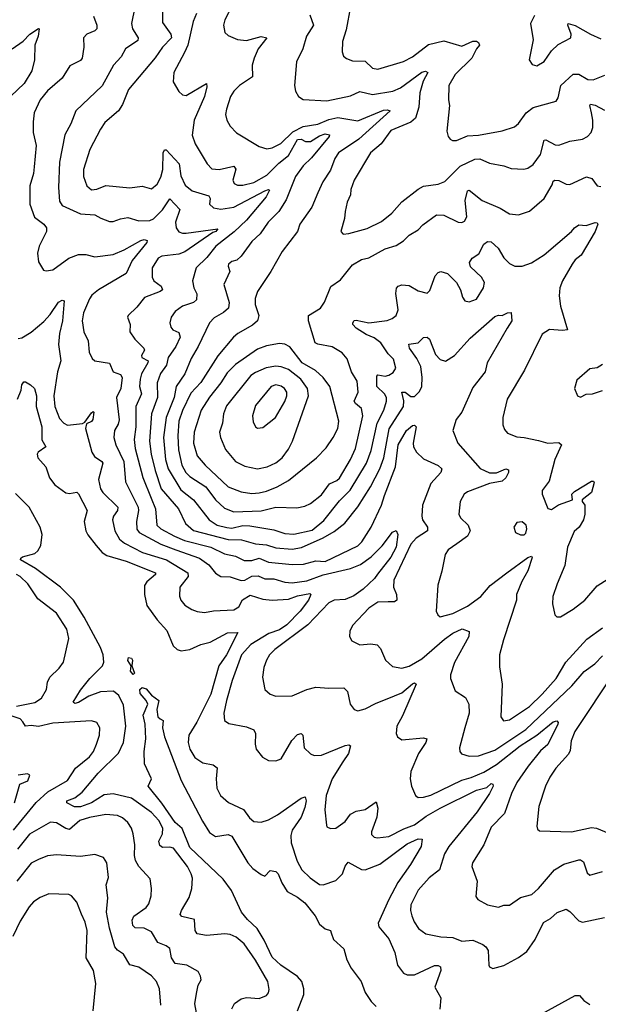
# Model space of a CAD drawing. Extents: x 1550320 to 1685906, y 509093 to 640511.
# Tile 519 of 532: x 1655333 to 1658502, y 611270 to 616665. Entities that reach past the tile are written whole.
import ezdxf

# ---------------------------------------------------------------- set-up
doc = ezdxf.new("R2010")
doc.units = 0

msp = doc.modelspace()

# ---------------------------------------------------------------- linework, layer by layer
at = {"layer": '0CON20XD'}
for points in [[(1655982.1, 616825), (1655944.5, 616645), (1655951.1, 616615), (1655980.8, 616565), (1655979.4, 616550.6), (1655911.5, 616505), (1655887.7, 616462.3), (1655845.5, 616415), (1655785, 616301.9), (1655639.5, 616165), (1655612.9, 616095), (1655579.6, 616035), (1655550, 615885), (1655544.7, 615745), (1655551.3, 615671.3), (1655566.1, 615646.1), (1655665, 615601.5), (1655745, 615596.5), (1655776.9, 615576.9), (1655825, 615560), (1655845, 615559.2), (1655885, 615574.4), (1655925, 615580.4), (1655985, 615563.5), (1656044.7, 615564.8), (1656065, 615574.1), (1656115, 615624.1), (1656155, 615684.4), (1656210, 615625), (1656186, 615556), (1656190, 615525), (1656205, 615502.9), (1656225, 615494.7), (1656244.7, 615494.7), (1656418.6, 615518.6), (1656406.9, 615505), (1656390.5, 615499.5), (1656237, 615393), (1656205, 615380.5), (1656110.9, 615369.1), (1656091.7, 615358.3), (1656057.5, 615305), (1656058.2, 615255), (1656067.3, 615235), (1656106.7, 615205), (1656114.4, 615185), (1656102, 615175), (1656016.2, 615143.8), (1655975, 615090), (1655926.2, 615045), (1655924, 615035), (1655938.1, 614995), (1655935.6, 614955), (1655962.5, 614915), (1656012.1, 614865), (1656015.4, 614855), (1655999.1, 614825), (1656002.2, 614815), (1656035.4, 614795), (1656035.3, 614785), (1655999.3, 614725), (1655992.2, 614695), (1655988.6, 614655), (1656000.3, 614615), (1655968.6, 614545), (1655968, 614435), (1655959, 614365), (1655965.2, 614315), (1656006.9, 614156.9), (1656053.2, 614043.2), (1656076.9, 613985), (1656083.3, 613895), (1656105, 613876.2), (1656180.4, 613835), (1656235, 613812.4), (1656379.5, 613775), (1656455, 613737.6), (1656515, 613726.2), (1656562.4, 613702.4), (1656605, 613702.3), (1656645, 613713.9), (1656695, 613692.5), (1656825, 613680.5), (1656887.4, 613682.6), (1656955, 613700.4), (1657005, 613696.9), (1657185, 613782.8), (1657206.9, 613805), (1657257.8, 613885), (1657313.4, 614005), (1657331.4, 614058.6), (1657390.6, 614215), (1657405.7, 614335), (1657451.6, 614415), (1657485, 614442.5), (1657495, 614444.3), (1657504.4, 614434.4), (1657487.2, 614345), (1657489.6, 614325), (1657505.2, 614295.2), (1657545, 614259.2), (1657625, 614223.2), (1657645.4, 614205), (1657638.5, 614185), (1657585, 614124.3), (1657539.3, 614005), (1657534.7, 613944.7), (1657539.2, 613925), (1657565.5, 613884.5), (1657567.1, 613865), (1657504.5, 613825), (1657475, 613791.5), (1657382.2, 613595), (1657380.9, 613555), (1657396.1, 613515), (1657398.9, 613485), (1657385, 613475.5), (1657350, 613475), (1657295, 613474.4), (1657245, 613441.4), (1657154.6, 613345.4), (1657140, 613315), (1657138.8, 613285), (1657152.7, 613262.7), (1657195, 613239.2), (1657255, 613245.7), (1657289.7, 613239.7), (1657309.3, 613219.3), (1657336.2, 613156.2), (1657375, 613121.1), (1657425, 613112.5), (1657465, 613123.3), (1657535, 613164.1), (1657658.6, 613271.4), (1657705, 613303.3), (1657756.7, 613326.7), (1657793.8, 613313.8), (1657793.5, 613285), (1657715, 613144), (1657691.4, 613075), (1657692.5, 613055), (1657718.1, 612988.1), (1657775, 612950.8), (1657792.7, 612915), (1657793.8, 612865), (1657770, 612785), (1657741.4, 612675), (1657744, 612655), (1657753.2, 612643.2), (1657795, 612630.5), (1657845, 612631.3), (1657935, 612662.7), (1658105, 612776.2), (1658356.4, 613015), (1658425, 613094.6), (1658482.1, 613135), (1658525, 613180)], [(1656498.5, 616745), (1656456.7, 616665), (1656449.4, 616635), (1656455.8, 616595), (1656475, 616578.6), (1656525, 616555.6), (1656575, 616550.9), (1656655, 616572.1), (1656685.8, 616565), (1656639.3, 616505), (1656616.8, 616455), (1656606.5, 616415), (1656607.7, 616352.3), (1656536, 616305), (1656505, 616274.2), (1656486.9, 616245), (1656465.7, 616174.3), (1656459.2, 616145), (1656468, 616115), (1656485, 616081.2), (1656520, 616045), (1656645, 615970.6), (1656686.6, 615956.6), (1656715, 615962.3), (1656763.8, 615986.2), (1656828.6, 616051.4), (1656885, 616080.2), (1656965, 616092.6), (1657025, 616117.3), (1657075, 616128.6), (1657185, 616110.6), (1657325, 616168.9), (1657345, 616171.6), (1657361.4, 616165), (1657190.5, 616009.5), (1657079.2, 615935), (1657057.9, 615905), (1657035, 615840.8), (1656993.7, 615776.4), (1656965, 615716), (1656931.9, 615638.1), (1656867.1, 615545), (1656854.2, 615505), (1656770, 615395), (1656708.5, 615285), (1656634.5, 615175), (1656623, 615137), (1656622.2, 615105), (1656642, 615045), (1656634.3, 615015), (1656608.3, 614991.7), (1656527.1, 614945), (1656504.3, 614925.7), (1656417.1, 614822.9), (1656325, 614676.8), (1656270.7, 614619.3), (1656224.6, 614524.6), (1656204.8, 614465), (1656198, 614385), (1656202.4, 614307.6), (1656220, 614225), (1656242.5, 614185), (1656265, 614162.9), (1656352, 614105), (1656405.3, 614035), (1656455, 613988.7), (1656505, 613969.2), (1656655, 613973.3)], [(1657145, 616737.5), (1657121.4, 616608.6), (1657101.4, 616545), (1657098.8, 616488.8), (1657106, 616465), (1657121.7, 616451.7), (1657155, 616439.4), (1657225, 616437.5), (1657265, 616399.2), (1657295, 616393.8), (1657435, 616436.2), (1657485, 616461.5), (1657571.8, 616528.2), (1657655, 616548.9), (1657755, 616520.8), (1657815, 616546.8), (1657835, 616547.3), (1657845, 616540), (1657850.6, 616525), (1657834.6, 616505.4), (1657809.2, 616455), (1657718.1, 616365), (1657683.3, 616305), (1657681.9, 616225), (1657686.9, 616195), (1657671.4, 616055), (1657678.8, 616025), (1657690.5, 616010.5), (1657702.9, 616002.9)], [(1655737.5, 616685), (1655755.4, 616635), (1655755.6, 616615), (1655745, 616603.3), (1655700.8, 616585), (1655681.9, 616565), (1655684.5, 616515), (1655675.5, 616454.5), (1655665, 616442), (1655607.3, 616412.7), (1655564.4, 616345), (1655484.4, 616275), (1655445.6, 616225), (1655412.5, 616155), (1655405.7, 616105), (1655406.6, 616046.6), (1655422.1, 615975), (1655411.2, 615858.8), (1655408, 615822), (1655388.5, 615755), (1655387.5, 615655), (1655413.3, 615583.2), (1655465.6, 615545), (1655479.5, 615525), (1655479.1, 615505), (1655439.5, 615425), (1655429.5, 615385), (1655435, 615337.5), (1655462.9, 615292.9), (1655478.3, 615288.3), (1655515, 615293.9), (1655601.9, 615358.1), (1655655, 615378.5), (1655695, 615379.1), (1655745, 615365.5), (1655845, 615378.4), (1655905, 615404.3), (1655996, 615455), (1656015, 615460.9), (1656031.4, 615455), (1656029.1, 615445), (1655949.2, 615345), (1655916.5, 615275), (1655765, 615184.6), (1655728.2, 615155), (1655715, 615135.7), (1655681.5, 615058.5), (1655674.6, 615015), (1655683.3, 614955), (1655708.5, 614905), (1655712.8, 614842.8), (1655729.5, 614809.5), (1655743.8, 614795), (1655825, 614782.9), (1655845.4, 614735.4), (1655885, 614720.4), (1655894.7, 614705), (1655885.7, 614645), (1655862.6, 614595), (1655877.2, 614472.8), (1655871.7, 614448.3), (1655851.8, 614415), (1655847.6, 614375), (1655859.7, 614335), (1655903.4, 614245), (1655912.1, 614132.1), (1655981.1, 613995), (1655983.2, 613975), (1655971.9, 613915), (1655975, 613874.2), (1655987.5, 613855), (1656105, 613791.5), (1656188.7, 613761.3)], [(1656115, 616713.3), (1656115, 616650), (1656160, 616585), (1656163.4, 616565), (1656114.6, 616515), (1656075, 616455.5), (1655927.7, 616282.3), (1655895, 616200), (1655873.5, 616166.5), (1655798.8, 616101.2), (1655775, 616066), (1655716, 615954), (1655682.8, 615845), (1655682, 615805), (1655699.5, 615755), (1655725, 615733.3), (1655755, 615735.8), (1655805, 615756.1), (1655935, 615743.2), (1656003.8, 615753.8), (1656055, 615738.9), (1656085, 615763.5), (1656105, 615801.4), (1656117, 615845), (1656117.9, 615935), (1656125, 615951.4), (1656135, 615951.9), (1656205.4, 615875), (1656215, 615810), (1656238.7, 615758.7), (1656277.4, 615727.4), (1656369.2, 615699.2), (1656375.3, 615685), (1656372.2, 615655), (1656393.9, 615633.9), (1656435, 615627.2), (1656505, 615638.4), (1656675, 615726.6), (1656695, 615734.5), (1656701.2, 615731.2), (1656681.9, 615695), (1656575, 615565.8), (1656507.7, 615502.3), (1656407.3, 615425), (1656358.2, 615361.8), (1656299.4, 615305), (1656278.2, 615235), (1656287.1, 615195), (1656302.6, 615162.6), (1656300.7, 615129.3), (1656284.7, 615115.2), (1656224.3, 615095), (1656185, 615065.6), (1656162.2, 615035), (1656155.6, 615005), (1656161.1, 614981.1), (1656171.2, 614965), (1656205, 614951.1), (1656211.6, 614925), (1656187.6, 614875), (1656145.9, 614815), (1656137.5, 614772.5), (1656103.2, 614726.8), (1656084.7, 614675), (1656088.3, 614595), (1656053.8, 614505), (1656043.7, 614355), (1656052.5, 614285), (1656074.9, 614194.9), (1656107, 614095), (1656202.8, 613985), (1656241.5, 613905), (1656285, 613867.2), (1656475, 613816.2), (1656546.7, 613815), (1656625, 613793.2), (1656685, 613787), (1656735, 613771.1), (1656825, 613763.4), (1656876.2, 613773.8), (1656994.5, 613825.5), (1657055, 613861.1), (1657112.9, 613907.1), (1657184.4, 613995.6), (1657253.7, 614105), (1657305.4, 614204.6), (1657327.9, 614265), (1657356.1, 614423.9), (1657434.2, 614545), (1657437, 614577), (1657425.8, 614625), (1657444.2, 614625), (1657475, 614600.3), (1657495, 614601.1), (1657522.9, 614627.1), (1657534.7, 614655), (1657536.4, 614705), (1657529.2, 614765), (1657508, 614808), (1657467.5, 614865), (1657463.4, 614886.6), (1657514.7, 614895.3), (1657545, 614924), (1657565, 614925.8), (1657576.9, 614915), (1657609.9, 614829.9), (1657635, 614802.9), (1657665, 614794.6), (1657715, 614825.4), (1657800.7, 614919.3), (1657935, 615038.6), (1657955, 615046.7), (1657975, 615043.8), (1658005, 615058), (1658025, 615060), (1658028.1, 615015), (1658002.2, 614975), (1657892.9, 614785), (1657881.5, 614735), (1657815, 614650), (1657754.5, 614515), (1657723.3, 614475), (1657704.4, 614415), (1657732.9, 614345), (1657855, 614205.8), (1657905, 614181.4), (1657945, 614181.5), (1657995, 614203.5), (1658009.1, 614199.1), (1658009.6, 614185), (1657996.2, 614155), (1657975, 614136.8), (1657906.2, 614123.8), (1657785, 614078.9), (1657767.1, 614065), (1657744.4, 614025), (1657738.1, 613955), (1657747.5, 613935), (1657788.6, 613895), (1657800.6, 613865), (1657785.7, 613835), (1657726.6, 613793.4), (1657679.8, 613760.2), (1657662.5, 613735), (1657645.6, 613644.4), (1657623.2, 613566.8), (1657614.3, 613425), (1657622, 613405), (1657635, 613394), (1657705, 613411.5), (1657785, 613451.1), (1657858, 613505), (1657909.7, 613565), (1658000.4, 613635), (1658115, 613717.7), (1658135, 613725.8), (1658138.9, 613718.9), (1658116.2, 613645), (1658082.5, 613587.5), (1658054.1, 613515), (1658053.6, 613485), (1657982.1, 613267.9), (1657961.1, 613185), (1657961.2, 613118.8), (1657975.7, 613025), (1657968.6, 612845), (1657982.6, 612822.6), (1658015, 612829.5), (1658125, 612902.3), (1658195, 612969.6), (1658271.6, 613055), (1658324.8, 613145.2), (1658439, 613271), (1658525, 613333.1)], [(1656301.7, 616698.3), (1656283.4, 616655), (1656254.2, 616525.8), (1656234.5, 616485), (1656177.5, 616375), (1656172.5, 616325), (1656205, 616272), (1656225, 616254), (1656245, 616249.2), (1656356.7, 616315), (1656357.8, 616297.8), (1656344.6, 616245), (1656288, 616115), (1656277.4, 616032.6), (1656294.4, 615985), (1656359.4, 615875), (1656385, 615848.1), (1656424.5, 615844.5), (1656505, 615862.1), (1656515.9, 615845.9), (1656500.4, 615785), (1656506.6, 615766.6), (1656525, 615758.5), (1656555, 615758.8), (1656615, 615772.9), (1656686.7, 615813.3), (1656751.8, 615878.2), (1656805, 615920.5), (1656855, 616008.5), (1656875, 616010.6), (1656897.8, 615997.8), (1656925, 615997.3), (1656975, 616028.7), (1657005, 616039.6), (1657029.2, 616035), (1657027.8, 616025), (1656931.8, 615908.2), (1656885.4, 615865), (1656843.1, 615805), (1656791.7, 615678.3), (1656751.2, 615615), (1656694.3, 615555.7), (1656649.2, 615490.9), (1656605, 615450), (1656545, 615370), (1656521.7, 615348.3), (1656495, 615340), (1656476.4, 615325), (1656474, 615314), (1656482.9, 615285), (1656450.6, 615215), (1656479.2, 615115), (1656475.4, 615085), (1656449, 615061), (1656397.6, 615032.4), (1656372.1, 615005), (1656310.9, 614875), (1656271.4, 614808.6), (1656238, 614725), (1656189, 614655), (1656178, 614595), (1656134.8, 614485), (1656120.6, 614375), (1656131.2, 614255), (1656146, 614205), (1656215, 614089.4), (1656285.3, 614035), (1656370.4, 613925), (1656415, 613895.2), (1656467.3, 613882.7), (1656495, 613879.8), (1656555, 613894), (1656592.8, 613892.8), (1656725, 613870.2), (1656785, 613849.8), (1656835, 613846.1), (1656935, 613867.3), (1656999.2, 613920.8), (1657085, 614028.4), (1657143.5, 614086.5), (1657233, 614235), (1657257.9, 614305), (1657291.2, 614455), (1657327.2, 614525), (1657342.5, 614575), (1657341.2, 614595), (1657331.5, 614615), (1657289.1, 614655), (1657287.9, 614712.1), (1657295, 614720), (1657335, 614712.4), (1657355, 614716.8), (1657378.5, 614731.5), (1657392.2, 614755), (1657379.5, 614805), (1657350.5, 614835), (1657310.4, 614895), (1657275, 614921.4), (1657230.5, 614940.5), (1657176.2, 614975), (1657157.9, 614995), (1657156.5, 615005), (1657164, 615016), (1657175, 615018.2), (1657245, 615003.2), (1657345, 615016.5), (1657372.7, 615027.3), (1657395.3, 615044.7), (1657405.4, 615075.4), (1657393.6, 615165), (1657396.2, 615193.8), (1657404.7, 615205.3), (1657425, 615212.9), (1657465, 615208.2), (1657515, 615179.5), (1657565, 615166.2), (1657579.5, 615180.5), (1657607.6, 615262.4), (1657625, 615280), (1657640, 615285), (1657675, 615274.2), (1657724.5, 615224.5), (1657747.1, 615185), (1657758, 615145), (1657770, 615125), (1657795, 615118.8), (1657835, 615134.2), (1657873.5, 615195), (1657878.8, 615225), (1657861.5, 615255), (1657801.8, 615311.8), (1657796, 615335), (1657811.7, 615358.3), (1657847.4, 615382.6), (1657875, 615434.4), (1657895, 615449.6), (1657915, 615448.4), (1657952.8, 615412.8), (1657985, 615360.9), (1658015, 615329.1), (1658045, 615315.4), (1658085, 615314.5), (1658135, 615332.5), (1658205, 615377.1), (1658355, 615504.4), (1658371.9, 615525)], [(1656920.9, 616690.9), (1656942.2, 616635), (1656902.9, 616575), (1656884, 616505), (1656849.4, 616435), (1656837.8, 616305), (1656843.4, 616273.4), (1656859.2, 616245), (1656885, 616227.8), (1657015, 616220), (1657145, 616248), (1657195, 616271.8), (1657265, 616255.9), (1657376.6, 616273.4), (1657417.7, 616292.3), (1657535, 616378.1), (1657555, 616383.2), (1657568.5, 616375), (1657542.2, 616327.8), (1657523.5, 616265), (1657519.6, 616185), (1657501.2, 616125), (1657475, 616104), (1657365, 616058.2), (1657313.3, 615985), (1657253.6, 615935), (1657163.8, 615786.2), (1657145.5, 615735), (1657145.4, 615705), (1657126.5, 615665), (1657114.4, 615615), (1657111.4, 615575), (1657092, 615505), (1657105, 615489.2)], [(1658151.7, 616688.3), (1658130, 616645), (1658145.8, 616555), (1658123.3, 616445), (1658139.5, 616419.5), (1658165, 616412.5)], [(1655290.8, 616505), (1655352.5, 616547.5), (1655388, 616585), (1655435, 616617.5), (1655440, 616615), (1655434.4, 616574.4), (1655415.7, 616525), (1655414, 616445), (1655398.6, 616385), (1655357.1, 616315), (1655284.8, 616245.2)], [(1658165, 616412.5), (1658205, 616436), (1658245.4, 616494.6), (1658281.3, 616528.7), (1658351.4, 616565), (1658352.9, 616585), (1658334.4, 616635), (1658336.7, 616643.3), (1658375, 616633.9), (1658459.1, 616585), (1658515, 616560.8)], [(1657702.9, 616002.9), (1657725, 616003.1), (1657785, 616028.8), (1657845, 616033.1), (1657975, 616055.6), (1658042.8, 616077.2), (1658064.6, 616095.4), (1658105.8, 616154.2), (1658145, 616184.4), (1658271.7, 616218.3), (1658282.3, 616237.7), (1658297.1, 616305), (1658365, 616366.4), (1658395, 616365.9), (1658445, 616337.5), (1658473.8, 616336.2), (1658538.2, 616361.8)], [(1657105, 615489.2), (1657135, 615493.3), (1657235, 615520.7), (1657315, 615559.3), (1657370.5, 615605), (1657425, 615666.2), (1657515, 615736.4), (1657545, 615752.9), (1657624.4, 615764.4), (1657661.8, 615778.2), (1657745, 615862.2), (1657825, 615901.6), (1657853.5, 615903.5), (1657905, 615878.5), (1657985, 615863.9), (1658025, 615850.4), (1658094.5, 615845.5), (1658115, 615851.5), (1658145, 615872.2), (1658185, 615925.7), (1658205, 616005.5), (1658215, 616006.9), (1658265, 615980), (1658285, 615977.1), (1658345, 616000), (1658415, 616010.9), (1658442.9, 616025), (1658462.5, 616047.5), (1658471.8, 616075), (1658472.6, 616115), (1658464.1, 616154.1), (1658454.7, 616195), (1658458.3, 616201.7), (1658485, 616196.5), (1658535, 616168.9)], [(1656655, 613973.3), (1656735, 613994.6), (1656850.2, 613989.8), (1656895, 613999.4), (1656926.2, 614013.8), (1656985, 614061.9), (1657028.9, 614121.1), (1657070.1, 614139.9), (1657085, 614153.3), (1657144, 614255), (1657171.2, 614315), (1657212.5, 614495), (1657204.7, 614534.7), (1657171.3, 614561.3), (1657164.6, 614575), (1657186, 614625), (1657180.8, 614685), (1657150.9, 614735), (1657126.6, 614806.6), (1657099.5, 614839.5), (1657045, 614872.5), (1656966.4, 614886.4), (1656951.4, 614895), (1656914.4, 615015), (1656914.3, 615045), (1656980.8, 615085), (1657002.1, 615117.9), (1657037.3, 615202.7), (1657089.8, 615240.2), (1657155, 615322.1), (1657205, 615351.5), (1657245, 615360), (1657335, 615410), (1657395, 615427.5), (1657435, 615454), (1657466, 615485), (1657515, 615512.9), (1657539.8, 615540.2), (1657614.7, 615595.3), (1657655, 615593.8), (1657735, 615555.6), (1657755, 615554.4), (1657768.3, 615561.7), (1657780.9, 615585), (1657773.1, 615675), (1657785, 615728), (1657795, 615730.8), (1657865, 615673.6), (1657965, 615632.9), (1658015, 615601.2), (1658063.9, 615596.1), (1658124.4, 615615.6), (1658204.4, 615685.6), (1658248.9, 615761.1), (1658255, 615780), (1658264.4, 615785.6), (1658285, 615783.6), (1658325, 615763.8), (1658345, 615762.9), (1658436.7, 615803.3), (1658465.7, 615795), (1658495, 615754.3), (1658515, 615750.9)], [(1658371.9, 615525), (1658395, 615540.6), (1658435, 615537.8), (1658485, 615553.3), (1658495, 615552.5), (1658500, 615545), (1658485.5, 615505), (1658407.3, 615375), (1658375, 615348.7), (1658357.8, 615325), (1658306.4, 615235), (1658291.2, 615195), (1658287.7, 615152.3), (1658294.2, 615095), (1658333.3, 614965), (1658305, 614961.2), (1658235, 614967.8), (1658195, 614941.2), (1658096.9, 614745), (1658002.9, 614585), (1657979.2, 614485), (1657979.2, 614445), (1657988.8, 614418.8), (1658005, 614400), (1658055, 614378.6), (1658095, 614376.5), (1658175, 614359.5), (1658225, 614345.5), (1658285, 614348.9), (1658300.8, 614335), (1658264.4, 614255), (1658233, 614137), (1658194, 614085), (1658194, 614065), (1658225, 613986.7), (1658245, 613981.2), (1658283.3, 614006.7), (1658360, 614035), (1658356.7, 614065), (1658370.9, 614079.1), (1658465, 614136), (1658476.2, 614136.2), (1658478.8, 614128.8), (1658464.3, 614075), (1658413.3, 614035), (1658413.3, 614025), (1658428.6, 614005), (1658427.5, 613955), (1658420, 613925), (1658396.2, 613885), (1658369.8, 613860.2), (1658332.5, 613775), (1658318.1, 613675), (1658275.6, 613575), (1658253.3, 613505), (1658250.8, 613465), (1658263.8, 613405), (1658275, 613393.3), (1658295, 613393.8)], [(1655325, 614917.5), (1655345, 614921.9), (1655396.2, 614953.8), (1655465, 615011.6), (1655500.4, 615049.6), (1655545, 615117.1), (1655565, 615128.8), (1655575.6, 615124.4), (1655567.3, 615015), (1655550, 614945), (1655544.3, 614885), (1655557.2, 614795), (1655540.4, 614735), (1655519.1, 614605), (1655524.7, 614545), (1655550.5, 614480.5), (1655575, 614454.2), (1655593.6, 614443.6), (1655677.3, 614452.7), (1655689.5, 614460.5), (1655725, 614511.4), (1655735, 614519.2), (1655739.2, 614515), (1655734.1, 614475), (1655725, 614463.7), (1655698.9, 614451.1), (1655693.1, 614425), (1655726.9, 614295), (1655742.5, 614272.5), (1655783.1, 614245), (1655787.9, 614235), (1655764.6, 614145), (1655774.5, 614095), (1655787.5, 614075), (1655870.4, 613995), (1655868.4, 613975), (1655845.8, 613945), (1655840.5, 613925), (1655854.1, 613864.1), (1655879.4, 613819.4), (1655906.2, 613796.2), (1656005.2, 613745.2), (1656136.4, 613705), (1656252.7, 613635), (1656255.3, 613615), (1656210.4, 613555), (1656207, 613507), (1656215, 613484), (1656237.2, 613457.2), (1656275, 613432.9), (1656305, 613422.2), (1656345, 613417.3), (1656395, 613426.9), (1656505, 613432.1), (1656532.8, 613447.2), (1656552.8, 613487.2), (1656595, 613512.8), (1656665, 613489.7), (1656715, 613483.9), (1656805, 613490.5), (1656855, 613508.1), (1656921.7, 613521.7), (1656926.7, 613515), (1656914.6, 613485), (1656869.2, 613425), (1656795, 613348.7), (1656755, 613322.8), (1656697.2, 613302.8), (1656598.6, 613241.4), (1656546.7, 613185), (1656495.9, 613045), (1656465.5, 612935.5), (1656450.9, 612865), (1656454.3, 612825), (1656478.5, 612808.5), (1656575, 612791.2), (1656614.2, 612775), (1656624.4, 612755), (1656621.9, 612695), (1656628.3, 612668.3), (1656663.3, 612625), (1656695, 612606.2), (1656735, 612603.8), (1656765, 612615.8), (1656823.4, 612716.6), (1656855, 612748.9), (1656873.9, 612753.9), (1656884.2, 612744.2), (1656891.1, 612675), (1656925, 612643.3), (1656945, 612632.7), (1656985, 612634.7), (1657115, 612689.1), (1657135, 612692), (1657145, 612686.7), (1657133.6, 612645), (1657102, 612598), (1657044.6, 612505), (1657011.8, 612415), (1657004.3, 612335), (1657012.3, 612252.3), (1657015, 612243.3), (1657035, 612233.8), (1657065, 612236), (1657115, 612272.5), (1657145, 612311.4), (1657175, 612329.2), (1657225, 612338.1), (1657285, 612380), (1657293.8, 612345), (1657289.1, 612295), (1657258.9, 612215), (1657260, 612200), (1657275, 612185.8), (1657293.1, 612183.1), (1657355, 612189.2), (1657437.4, 612232.6), (1657495, 612253.7), (1657558.2, 612301.8), (1657635, 612344.4), (1657835, 612444.2), (1657890.9, 612459.1), (1657915, 612479.4), (1657925, 612476.2), (1657925.5, 612465), (1657905.5, 612425.5)], [(1656605, 614069.3), (1656645, 614073.6), (1656685, 614081.9), (1656742.9, 614105), (1656805, 614141.1), (1656958.9, 614265), (1657010.4, 614319.6), (1657050, 614375), (1657075.4, 614425), (1657081.5, 614465), (1657031.1, 614655), (1656994, 614704), (1656952.4, 614742.4), (1656879.7, 614785), (1656812.3, 614872.3), (1656785, 614887.9), (1656755, 614890), (1656685, 614877.8), (1656635, 614860), (1656515, 614776.7), (1656469.2, 614730.8), (1656435, 614674.6), (1656372.3, 614597.7), (1656327.1, 614525), (1656287.9, 614405), (1656284.4, 614344.4), (1656305.4, 614275), (1656348.2, 614225), (1656475, 614105.3), (1656545, 614078.7), (1656605, 614069.3)], [(1658524.2, 614775.8), (1658495, 614756.7), (1658455, 614752), (1658385, 614690), (1658371.4, 614645), (1658387.5, 614605), (1658405, 614596.7), (1658435, 614613.3), (1658470, 614615), (1658525, 614633.8)], [(1656635, 614204.6), (1656688.8, 614215), (1656735, 614236.5), (1656769.5, 614265), (1656805, 614311.4), (1656826.2, 614355), (1656914, 614605), (1656908.7, 614645), (1656872.1, 614695), (1656805, 614748.1), (1656765, 614763.8), (1656735, 614765.8), (1656683.2, 614756.8), (1656625, 614732.9), (1656598.5, 614715), (1656465, 614549.4), (1656449.6, 614505), (1656443.5, 614455), (1656427.1, 614405), (1656432.7, 614375), (1656459.5, 614309.5), (1656515, 614244.4), (1656565, 614218.5), (1656635, 614204.6)], [(1655320.5, 614585), (1655340, 614635), (1655343.6, 614665), (1655355, 614680), (1655365, 614681.2), (1655392.5, 614665), (1655413.3, 614645), (1655423.8, 614603.8), (1655422, 614545), (1655453.9, 614435), (1655454.5, 614384.5)], [(1656635, 614427.1), (1656665, 614431.5), (1656733.8, 614486.2), (1656785, 614572.9), (1656796.4, 614605), (1656796.6, 614625), (1656782.9, 614645), (1656765, 614657.9), (1656735, 614663.6), (1656710.5, 614655), (1656625, 614550.8), (1656607.5, 614495), (1656611.2, 614461.2), (1656624.6, 614434.6), (1656635, 614427.1)], [(1655454.5, 614384.5), (1655453.8, 614363.8), (1655475.8, 614325), (1655433.3, 614295), (1655428.9, 614285), (1655432.5, 614265), (1655476, 614216), (1655496.1, 614155), (1655525, 614116.4), (1655585, 614073.6), (1655605, 614069.1), (1655645, 614076.9), (1655655, 614067.1), (1655701.8, 613975), (1655686.2, 613915), (1655694.6, 613865), (1655705, 613843.3), (1655751.2, 613785), (1655785, 613746.4), (1655809.2, 613729.3), (1655915, 613699.2), (1656075.6, 613635), (1656075.6, 613625), (1656029.5, 613585), (1656016.9, 613565), (1656016.7, 613515), (1656029.2, 613455), (1656085, 613376.4), (1656138.9, 613318.9), (1656173.1, 613235), (1656195, 613214.4), (1656217.4, 613207.4), (1656264.4, 613214.4), (1656325, 613242.5), (1656375, 613254.6), (1656471.2, 613305), (1656527.7, 613307.7), (1656465, 613185.9), (1656423.8, 613125), (1656380.2, 612969.8), (1656303.5, 612816.5), (1656259.6, 612745), (1656254.6, 612705), (1656265, 612668), (1656292, 612622), (1656335, 612593.5), (1656392.4, 612582.4), (1656415, 612566.7), (1656408.2, 612505), (1656412.5, 612455), (1656431.9, 612415), (1656476.9, 612376.9), (1656557.6, 612337.6), (1656592.2, 612292.2), (1656615, 612272.5), (1656655, 612268.9), (1656695, 612281.8), (1656745, 612308.8), (1656875, 612400.6), (1656896.9, 612406.9), (1656902.5, 612385), (1656895, 612348.1), (1656874.8, 612295), (1656825.9, 612225), (1656818.6, 612195), (1656818.8, 612155), (1656851.5, 612055), (1656878, 612008), (1656923, 611963), (1656975, 611926.9), (1656995.5, 611924.5), (1657065, 611948.6), (1657101.5, 611985), (1657115, 612027.5), (1657131.2, 612048.8), (1657205, 612009.5), (1657225, 612007.5), (1657305, 612038.2), (1657455, 612149.7), (1657515, 612176.7), (1657536.7, 612175), (1657531.2, 612135), (1657473, 612037), (1657403.1, 611936.9), (1657354.1, 611845), (1657296.2, 611715), (1657300.4, 611695), (1657355, 611629.5), (1657387.8, 611555), (1657401.6, 611485), (1657435, 611440.4), (1657455, 611431.8), (1657495, 611432.1), (1657605, 611482.5), (1657625, 611482.5), (1657636.9, 611475), (1657638.9, 611455), (1657606.5, 611365), (1657639.1, 611305), (1657633.4, 611243.4)], [(1656494.4, 611245), (1656509.2, 611275), (1656545, 611300), (1656575, 611306.9), (1656645, 611302.5), (1656685, 611318.8), (1656695, 611332.5), (1656698.3, 611351.7), (1656691.1, 611395), (1656625, 611513.1), (1656562.6, 611602.6), (1656518.8, 611638.8), (1656485, 611652.7), (1656456.2, 611656.2), (1656355, 611646.9), (1656305, 611655.8), (1656294.5, 611675), (1656290, 611735), (1656221.2, 611751.2), (1656211.7, 611761.7), (1656218.5, 611785), (1656261.3, 611855), (1656275.4, 611905.4), (1656278.3, 611961.7), (1656272.7, 611985), (1656252, 612025), (1656175, 612125.4), (1656155, 612131.8), (1656115, 612129.5), (1656100, 612140), (1656095.5, 612165), (1656115.6, 612204.4), (1656116.7, 612235), (1656095, 612277.8), (1656055, 612321.1), (1655945, 612399.5), (1655845, 612424.3), (1655795, 612418.9), (1655725, 612373.8), (1655665, 612352.5), (1655633.1, 612353.1), (1655590.8, 612375), (1655591.2, 612385), (1655635, 612402), (1655675, 612432), (1655762.4, 612537.6), (1655873.5, 612646.5), (1655900.6, 612705), (1655914.2, 612794.2), (1655900.8, 612909.2), (1655875, 612962.1), (1655846.8, 612986.8), (1655775, 612982), (1655711.5, 612958.5), (1655655, 612923.5), (1655635, 612919.2), (1655626.2, 612925), (1655665, 612991.8), (1655716.9, 613055), (1655786.2, 613125), (1655792.7, 613145), (1655789.5, 613185), (1655774.3, 613225), (1655685, 613391.8), (1655627.4, 613485), (1655556.2, 613556.2), (1655418.3, 613658.3), (1655337.9, 613705), (1655338.8, 613715), (1655348.8, 613721.2), (1655415, 613741), (1655432.8, 613755), (1655447.6, 613785), (1655454.8, 613844.8), (1655445.1, 613885.1), (1655384.1, 613994.1), (1655309.6, 614069.6)], [(1658075, 613842.5), (1658095, 613843.3), (1658105, 613852.5), (1658111.2, 613875), (1658106.7, 613895), (1658085, 613913.8), (1658055, 613910), (1658040, 613885), (1658047.5, 613855), (1658075, 613842.5)], [(1656188.7, 613761.3), (1656318.2, 613715), (1656368, 613678), (1656405, 613632.2), (1656435, 613613.5), (1656485, 613612), (1656545, 613591.6), (1656565.6, 613595), (1656603.5, 613616.5), (1656638.5, 613618.5), (1656675, 613602.1), (1656725, 613601.1), (1656785, 613582.4), (1656825, 613580.2), (1656905, 613589.7), (1656995, 613623.6), (1657145, 613657.4), (1657199.6, 613680.4), (1657257.8, 613722.2), (1657318.3, 613781.8), (1657375, 613856.9), (1657395, 613865.8), (1657403.8, 613845), (1657394.7, 613775), (1657365, 613720.3), (1657293, 613627), (1657276.1, 613603.9), (1657213, 613545), (1657162.1, 613507.9), (1657115, 613489), (1657054.8, 613485.2), (1657025, 613469.6), (1656910.3, 613349.7), (1656730, 613215), (1656701.5, 613185), (1656684.6, 613155), (1656669.5, 613115), (1656662.4, 613062.4), (1656676, 612995), (1656705, 612969.2), (1656735, 612958.1), (1656825, 612960), (1656905, 612994.3), (1656955, 613007.1), (1657025, 613002), (1657107.5, 613005), (1657128, 612985), (1657142.5, 612915), (1657165, 612886.2), (1657185, 612877.5), (1657225, 612889.1), (1657285, 612921.2), (1657346, 612944), (1657425, 612977.7), (1657485, 613027.1), (1657495, 613031.4), (1657504, 613025), (1657429.9, 612850.1), (1657399.2, 612795), (1657394, 612755), (1657401.2, 612735), (1657425, 612719.2), (1657545, 612731.1), (1657562, 612725), (1657557.3, 612705), (1657516.2, 612645), (1657475.5, 612545), (1657472.2, 612505), (1657479.4, 612465), (1657500, 612415), (1657515, 612402.9), (1657544.5, 612404.5), (1657585, 612416.6), (1657755, 612499.3), (1657805, 612512.5), (1657875, 612541.7), (1657943.8, 612585), (1658074.2, 612685.8), (1658164.8, 612745.2), (1658255, 612818), (1658275, 612824), (1658282.5, 612815), (1658280, 612805), (1658225.6, 612694.4), (1658185, 612659.1), (1658117.5, 612575), (1658056.4, 612485), (1658026.2, 612425), (1657988.5, 612315), (1657915, 612240.8), (1657875, 612143.8), (1657813.1, 612045), (1657810, 612025), (1657838.6, 611945), (1657830.5, 611860.5), (1657842.5, 611845), (1657895.5, 611815.5), (1657955, 611802.2), (1657985, 611814.3), (1658015, 611814), (1658075, 611855.6), (1658137.9, 611872.1), (1658175, 611905.7), (1658262.4, 612007.6), (1658312.4, 612037.6), (1658395, 612061.5), (1658405, 612062.2), (1658421.4, 612051.4), (1658441.1, 611991.1), (1658455, 611978), (1658525, 611998.9)], [(1655315, 612904.1), (1655416, 612924), (1655452.4, 612947.6), (1655479.5, 612995), (1655485.5, 613035), (1655497.6, 613062.4), (1655548.6, 613111.4), (1655572.9, 613145), (1655601.5, 613275), (1655590, 613325), (1655534, 613414), (1655432, 613492), (1655377.7, 613575), (1655335, 613614.7), (1655315, 613625.3)], [(1658295, 613393.8), (1658365, 613435.8), (1658427.5, 613485), (1658495, 613562.5), (1658555, 613601.4)], [(1655955, 613078), (1655939.5, 613095), (1655943.3, 613125), (1655925, 613153.3), (1655929.3, 613170.7), (1655945, 613166.9), (1655950, 613155), (1655946, 613125), (1655962, 613085), (1655955, 613078)], [(1658633.3, 613155), (1658432.3, 612852.3), (1658372.7, 612765), (1658353.4, 612713.4), (1658348.3, 612661.7), (1658339.4, 612640.6), (1658270, 612565), (1658236.9, 612515), (1658213.1, 612465), (1658176.9, 612355), (1658165.7, 612245.7), (1658169.5, 612229.5), (1658180.6, 612220.6), (1658355, 612215.6), (1658465, 612239.2), (1658491.2, 612235), (1658557.3, 612207.3)], [(1656853.6, 611235), (1656889.7, 611325), (1656889.2, 611355), (1656877.1, 611395), (1656855, 611422.3), (1656762.5, 611485), (1656715, 611527.8), (1656671, 611621), (1656633.2, 611685), (1656580.3, 611735), (1656548.2, 611775), (1656493, 611893), (1656446.9, 611956.9), (1656265, 612130), (1656223, 612233), (1656185, 612265.6), (1656111.5, 612371.5), (1656036, 612465), (1656053.8, 612505), (1656017, 612587), (1656014, 612655), (1656024.2, 612725), (1656020.6, 612805), (1656008.9, 612855), (1656034, 612915), (1656025.4, 612935.4), (1655992.9, 612972.9), (1655990.8, 612995), (1656003.9, 613006.1), (1656025, 612999.4), (1656054.6, 612964.6), (1656093.8, 612935), (1656084, 612885), (1656090, 612845), (1656102.5, 612835), (1656118.8, 612825), (1656114, 612785), (1656125.4, 612735.4), (1656216.5, 612496.5), (1656333.4, 612273.4), (1656372.2, 612212.3), (1656405, 612190.4), (1656475, 612201.2), (1656495, 612191.8), (1656582.5, 612045), (1656609.2, 612015), (1656655, 611981.5), (1656675, 611972.5), (1656705, 612003.3), (1656735, 611998.8), (1656748.6, 611985), (1656769.1, 611935), (1656798.2, 611888.2), (1656855, 611858.2), (1656895, 611826.2), (1656950.5, 611755), (1656975, 611710), (1657005, 611684.4), (1657035.6, 611675.6), (1657038.3, 611661.7), (1657051.5, 611625), (1657107.9, 611575), (1657124.4, 611514.4), (1657148.8, 611468.8), (1657203.1, 611395), (1657224.4, 611335), (1657258.5, 611285), (1657285, 611258.6)], [(1655298.5, 612225), (1655423.4, 612376.6), (1655486.2, 612433.8), (1655593.6, 612496.4), (1655637.8, 612565), (1655715, 612626.7), (1655736.2, 612655), (1655753.5, 612695), (1655768.9, 612745), (1655771.4, 612785), (1655755, 612814), (1655725, 612822.9), (1655515, 612810.3), (1655435, 612792.5), (1655395, 612798.5), (1655365, 612794.4), (1655348.9, 612818.9), (1655334.3, 612834.3), (1655275.8, 612855)], [(1655304.6, 612375), (1655333.9, 612476.1), (1655376.7, 612495), (1655387.5, 612525), (1655375, 612532.5), (1655325, 612526.2)], [(1657905.5, 612425.5), (1657838.8, 612325), (1657683.6, 612135), (1657660, 612095), (1657632, 612008), (1657575, 611962.5), (1657514.6, 611895), (1657475.6, 611815), (1657473.3, 611785), (1657481.1, 611755), (1657492.8, 611722.8), (1657517.5, 611685), (1657556.4, 611656.4), (1657640.2, 611640.2), (1657705, 611636.5), (1657755, 611617.1), (1657815, 611621.5), (1657868.8, 611598.8), (1657886, 611586), (1657899.4, 611565), (1657902, 611485), (1657906.7, 611475), (1657925, 611466), (1657985, 611482.9), (1658065, 611526.9), (1658109.8, 611560.2), (1658156.5, 611625), (1658201.7, 611718.3), (1658239.4, 611740.6), (1658276.1, 611773.9), (1658325, 611791.9), (1658345, 611779.4), (1658395, 611728.6), (1658415, 611721.1), (1658535.7, 611745.7)], [(1656312.5, 611165), (1656292.8, 611272.8), (1656300.6, 611329.4), (1656310.6, 611375), (1656326.2, 611405), (1656323.1, 611425), (1656309.3, 611449.3), (1656248.8, 611485), (1656184.7, 611494.7), (1656164.2, 611524.2), (1656155, 611575.5), (1656135, 611590.8), (1656088.5, 611608.5), (1656055, 611666.9), (1656015, 611687.2), (1655965, 611689.1), (1655952.4, 611702.4), (1655948.5, 611731.5), (1655957.6, 611752.4), (1656025, 611800.9), (1656039.9, 611820.1), (1656052.5, 611865), (1656054.4, 611905), (1656047.4, 611957.4), (1655985.3, 612025.2), (1655967.7, 612057.7), (1655961.3, 612085), (1655963.9, 612145), (1655953.8, 612205), (1655944.5, 612235), (1655925, 612265.6), (1655895, 612292.5), (1655868, 612305), (1655805, 612310.4), (1655715, 612294.7), (1655662.2, 612277.7), (1655605, 612228.9), (1655585, 612232.7), (1655535, 612264.6), (1655501.6, 612268.4), (1655386.7, 612203.3), (1655319.9, 612120.1)], [(1656105.8, 611265), (1656097.8, 611355), (1656082.2, 611395), (1656055, 611426.9), (1655985, 611474.4), (1655935, 611487.1), (1655901.1, 611545), (1655867.7, 611567.7), (1655853.3, 611585), (1655825, 611686.7), (1655808.5, 611775), (1655815.6, 611854.4), (1655805.7, 611924.3), (1655819.2, 611965), (1655809.4, 612045), (1655791.2, 612075), (1655745, 612090.8), (1655665, 612079.5), (1655535, 612090), (1655485.5, 612084.5), (1655435, 612064.5), (1655395, 612044.2), (1655317.5, 611945)], [(1655734.2, 611235), (1655748.8, 611385), (1655737.3, 611455), (1655696.4, 611525), (1655702.4, 611675), (1655691.3, 611721.3), (1655671.5, 611765), (1655645, 611830.8), (1655615.8, 611865), (1655601.1, 611871.1), (1655492.5, 611875), (1655445, 611855.6), (1655408.9, 611831.1), (1655385, 611804), (1655334.7, 611725.3), (1655295, 611642)], [(1658192.2, 611217.8), (1658375, 611318.4), (1658399.2, 611319.2), (1658421.7, 611291.7), (1658455, 611268.8)]]:
    msp.add_lwpolyline(points, dxfattribs=at)

doc.saveas('drawing.dxf')
